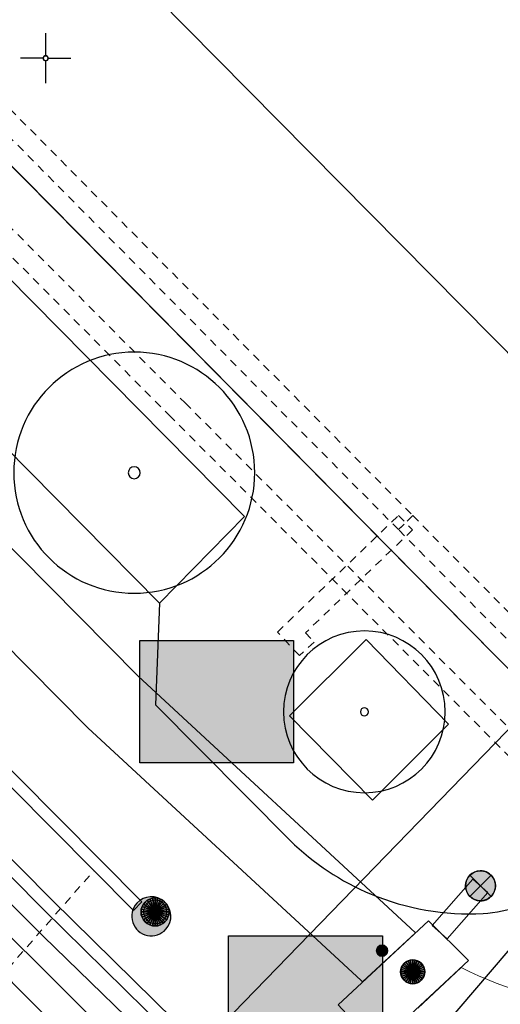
# Model space of a CAD drawing. Header units: metres. Extents: x 2695560 to 2696939, y 1260491 to 1262050.
# Tile 439 of 656: x 2695975 to 2695987, y 1261001 to 1261026. Entities that reach past the tile are written whole.
import ezdxf

# ---------------------------------------------------------------- set-up
doc = ezdxf.new("R2010")
doc.units = ezdxf.units.M
doc.linetypes.add('AUSGEZOGEN', pattern=[0])
doc.linetypes.add('VERDECKT2_S2', pattern=[0.36, 0.2, -0.16])
for name, color, linetype in [('XR$1$AV_Koordinatennetzpunkte', 7, 'AUSGEZOGEN'), ('XR$1$AV_Linien (BB)', 7, 'AUSGEZOGEN'), ('XR$1$AW_LK_Schachtdeckel', 24, 'AUSGEZOGEN'), ('XR$1$EW_LK_Bauwerk_FL_Linie_Punkt', 1, 'AUSGEZOGEN'), ('XR$1$EW_LK_Knoten', 1, 'AUSGEZOGEN'), ('XR$1$GR_Baum', 94, 'AUSGEZOGEN'), ('XR$1$Liegenschaftsgrenzen', 7, 'AUSGEZOGEN'), ('XR$1$PFAW', 255, 'AUSGEZOGEN'), ('XR$1$PFEW', 255, 'AUSGEZOGEN'), ('XR$1$RAEW', 8, 'AUSGEZOGEN'), ('XR$1$RP_Abstandslinie', 7, 'AUSGEZOGEN')]:
    doc.layers.add(name, color=color, linetype=linetype)
for name, color, linetype, lineweight in [('XR$2$ABW-Linie-R-ungenau', 4, 'VERDECKT2_S2', 18), ('XR$2$ABW-LinieFlaeche-R-genau', 4, 'AUSGEZOGEN', 18), ('XR$2$ABW-Punkt', 6, 'AUSGEZOGEN', 18), ('XR$2$ELE-Flaeche-oberirdisch', 1, 'AUSGEZOGEN', 18), ('XR$2$ELE-LinieFlaeche-genau', 1, 'AUSGEZOGEN', 18), ('XR$2$ELE-LinieFlaeche-ungenau', 1, 'VERDECKT2_S2', 18), ('XR$2$ELE-Punkt', 1, 'AUSGEZOGEN', 18), ('XR$2$GAS-Linie-genau', 12, 'AUSGEZOGEN', 18), ('XR$2$GAS-LinieFlaeche-genau', 12, 'AUSGEZOGEN', 18), ('XR$2$KOM-Linie-U-genau', 91, 'AUSGEZOGEN', 18), ('XR$2$WAS-Linie-genau', 5, 'AUSGEZOGEN', 18)]:
    doc.layers.add(name, color=color, linetype=linetype, lineweight=lineweight)

# ---------------------------------------------------------------- blocks, each defined once
blk = doc.blocks.new('COMPLEXOBJECT_664')
at = {"layer": 'XR$1$AV_Linien (BB)', "color": 7, "linetype": 'AUSGEZOGEN', "transparency": 33554687}
blk.add_lwpolyline([(5977.849, 11011.384), (5977.742, 11008.84), (5981.112, 11005.45)], dxfattribs=at)
for centre, radius, start, end in [((5985.609, 11010.044), 6.429, 225.609, 247.3258), ((5985.603, 11010.043), 6.426, 247.3751, 272.945), ((5985.322, 11009.662), 6.067, 275.7788, 293.8673)]:
    blk.add_arc(centre, radius, start, end, dxfattribs=at)
blk = doc.blocks.new('COMPLEXOBJECT_677')
at = {"layer": 'XR$1$AV_Linien (BB)', "color": 7, "linetype": 'AUSGEZOGEN', "transparency": 33554687}
blk.add_line((5963.713, 11007.306), (5974.95, 10995.95), dxfattribs=at)
blk.add_arc((5971.993, 10992.557), 4.501, 324.7121, 48.9327, dxfattribs=at)
blk = doc.blocks.new('COMPLEXOBJECT_694')
at = {"layer": 'XR$1$AV_Linien (BB)', "color": 7, "linetype": 'AUSGEZOGEN', "transparency": 33554687}
blk.add_lwpolyline([(5912.247, 11077.728), (5935.776, 11053.992), (5977.849, 11011.384)], dxfattribs=at)
blk = doc.blocks.new('COMPLEXOBJECT_1191')
at = {"layer": 'XR$1$Liegenschaftsgrenzen', "color": 7, "linetype": 'AUSGEZOGEN', "transparency": 33554687}
blk.add_line((5962.71, 11008.32), (5974.95, 10995.95), dxfattribs=at)
blk.add_arc((5971.996, 10992.557), 4.499, 322.9681, 48.9511, dxfattribs=at)
blk = doc.blocks.new('BAV2041')
at = {"color": 7, "transparency": 33554687}
for p, q in [((0, 0.5), (0, 0.05)), ((-0.05, 0), (-0.5, 0)), ((0.05, 0), (0.5, 0)), ((0, -0.05), (0, -0.5))]:
    blk.add_line(p, q, dxfattribs=at)
blk.add_circle((0, 0), 0.05, dxfattribs=at)
for start, end in [(90, 270), (270, 90)]:
    blk.add_arc((0, 0), 0.05, start, end, dxfattribs=at)
blk = doc.blocks.new('WBGR1')
at = {"color": 94, "transparency": 33554687}
for radius, start, end in [(1, 90, 270), (1, 270, 90), (0.05, 90, 270), (0.05, 270, 90)]:
    blk.add_arc((0, 0), radius, start, end, dxfattribs=at)
blk = doc.blocks.new('BAW2085')
at = {"layer": 'XR$1$PFAW', "transparency": 33554687}
h = blk.add_hatch(color=7, dxfattribs=at)
h.paths.add_polyline_path([(0.15, 0.501), (0.099, 0.498), (0.049, 0.491), (0, 0.478), (-0.047, 0.46), (-0.093, 0.438), (-0.136, 0.411), (-0.176, 0.38), (-0.212, 0.345), (-0.245, 0.307), (-0.274, 0.265), (-0.299, 0.221), (-0.319, 0.174), (-0.334, 0.126), (-0.344, 0.076), (-0.349, 0.026), (-0.349, -0.025), (-0.344, -0.075), (-0.334, -0.125), (-0.319, -0.173), (-0.299, -0.219), (-0.274, -0.264), (-0.245, -0.305), (-0.212, -0.344), (-0.176, -0.379), (-0.136, -0.41), (-0.093, -0.436), (-0.047, -0.459), (0, -0.476), (0.049, -0.489), (0.099, -0.497), (0.15, -0.499), (0.201, -0.497), (0.251, -0.489), (0.3, -0.476), (0.347, -0.459), (0.393, -0.436), (0.436, -0.41), (0.476, -0.379), (0.512, -0.344), (0.545, -0.305), (0.574, -0.264), (0.599, -0.219), (0.619, -0.173), (0.634, -0.125), (0.644, -0.075), (0.649, -0.025), (0.649, 0.026), (0.644, 0.076), (0.634, 0.126), (0.619, 0.174), (0.599, 0.221), (0.574, 0.265), (0.545, 0.307), (0.512, 0.345), (0.476, 0.38), (0.436, 0.411), (0.393, 0.438), (0.347, 0.46), (0.3, 0.478), (0.251, 0.491), (0.201, 0.498)])
h.paths.add_polyline_path([(0.03, -0.298), (0, -0.3), (-0.03, -0.298), (-0.06, -0.294), (-0.09, -0.286), (-0.118, -0.276), (-0.146, -0.262), (-0.171, -0.246), (-0.195, -0.228), (-0.217, -0.207), (-0.237, -0.184), (-0.255, -0.159), (-0.269, -0.132), (-0.281, -0.104), (-0.29, -0.075), (-0.297, -0.045), (-0.3, -0.015), (-0.3, 0.015), (-0.297, 0.045), (-0.29, 0.075), (-0.281, 0.104), (-0.269, 0.132), (-0.255, 0.159), (-0.237, 0.184), (-0.217, 0.207), (-0.195, 0.228), (-0.171, 0.246), (-0.146, 0.262), (-0.118, 0.276), (-0.09, 0.286), (-0.06, 0.294), (-0.03, 0.298), (0, 0.3), (0.03, 0.298), (0.06, 0.294), (0.09, 0.286), (0.118, 0.276), (0.146, 0.262), (0.171, 0.246), (0.195, 0.228), (0.217, 0.207), (0.237, 0.184), (0.255, 0.159), (0.269, 0.132), (0.281, 0.104), (0.29, 0.075), (0.297, 0.045), (0.3, 0.015), (0.3, -0.015), (0.297, -0.045), (0.29, -0.075), (0.281, -0.104), (0.269, -0.132), (0.255, -0.159), (0.237, -0.184), (0.217, -0.207), (0.195, -0.228), (0.171, -0.246), (0.146, -0.262), (0.118, -0.276), (0.09, -0.286), (0.06, -0.294)], flags=16)
blk.add_hatch(color=7, dxfattribs=at).paths.add_polyline_path([(0, 0.3), (-0.03, 0.298), (-0.06, 0.294), (-0.09, 0.286), (-0.118, 0.276), (-0.146, 0.262), (-0.171, 0.246), (-0.195, 0.228), (-0.217, 0.207), (-0.237, 0.184), (-0.255, 0.159), (-0.269, 0.132), (-0.281, 0.104), (-0.29, 0.075), (-0.297, 0.045), (-0.3, 0.015), (-0.3, -0.015), (-0.297, -0.045), (-0.29, -0.075), (-0.281, -0.104), (-0.269, -0.132), (-0.255, -0.159), (-0.237, -0.184), (-0.217, -0.207), (-0.195, -0.228), (-0.171, -0.246), (-0.146, -0.262), (-0.118, -0.276), (-0.09, -0.286), (-0.06, -0.294), (-0.03, -0.298), (0, -0.3), (0.03, -0.298), (0.06, -0.294), (0.09, -0.286), (0.118, -0.276), (0.146, -0.262), (0.171, -0.246), (0.195, -0.228), (0.217, -0.207), (0.237, -0.184), (0.255, -0.159), (0.269, -0.132), (0.281, -0.104), (0.29, -0.075), (0.297, -0.045), (0.3, -0.015), (0.3, 0.015), (0.297, 0.045), (0.29, 0.075), (0.281, 0.104), (0.269, 0.132), (0.255, 0.159), (0.237, 0.184), (0.217, 0.207), (0.195, 0.228), (0.171, 0.246), (0.146, 0.262), (0.118, 0.276), (0.09, 0.286), (0.06, 0.294), (0.03, 0.298)])
at = {"transparency": 33554687}
for centre, radius, start, end in [((0.15, 0.001), 0.5, 90, 270), ((0, 0), 0.3, 90, 270), ((0, 0), 0.3, 270, 90), ((0.15, 0.001), 0.5, 270, 90)]:
    blk.add_arc(centre, radius, start, end, dxfattribs=at)
blk = doc.blocks.new('BEW15')
at = {"layer": 'XR$1$PFEW', "transparency": 33554687}
h = blk.add_hatch(color=7, dxfattribs=at)
h.paths.add_polyline_path([(-0.5, 0), (-0.497, -0.05), (-0.489, -0.1), (-0.477, -0.15), (-0.459, -0.197), (-0.437, -0.242), (-0.41, -0.285), (-0.379, -0.326), (-0.344, -0.362), (-0.306, -0.395), (-0.264, -0.424), (-0.22, -0.449), (-0.173, -0.469), (-0.125, -0.484), (-0.075, -0.494), (-0.025, -0.499), (0.026, -0.499), (0.076, -0.494), (0.126, -0.484), (0.174, -0.469), (0.22, -0.449), (0.265, -0.424), (0.306, -0.395), (0.345, -0.362), (0.38, -0.326), (0.411, -0.285), (0.437, -0.242), (0.46, -0.197), (0.477, -0.15), (0.49, -0.1), (0.498, -0.05), (0.5, 0), (0.498, 0.051), (0.49, 0.101), (0.477, 0.15), (0.46, 0.197), (0.437, 0.243), (0.411, 0.286), (0.38, 0.326), (0.345, 0.363), (0.306, 0.396), (0.265, 0.424), (0.22, 0.449), (0.174, 0.469), (0.126, 0.484), (0.076, 0.494), (0.026, 0.5), (-0.025, 0.5), (-0.075, 0.494), (-0.125, 0.484), (-0.173, 0.469), (-0.22, 0.449), (-0.264, 0.424), (-0.306, 0.396), (-0.344, 0.363), (-0.379, 0.326), (-0.41, 0.286), (-0.437, 0.243), (-0.459, 0.197), (-0.477, 0.15), (-0.489, 0.101), (-0.497, 0.051)])
h.paths.add_polyline_path([(0.01, 0.001), (0.01, 0), (0.01, -0.001), (0.01, -0.002), (0.01, -0.003), (0.009, -0.004), (0.009, -0.005), (0.009, -0.006), (0.008, -0.006), (0.007, -0.007), (0.006, -0.008), (0.006, -0.008), (0.005, -0.009), (0.004, -0.009), (0.003, -0.01), (0.002, -0.01), (0.001, -0.01), (0, -0.01), (-0.001, -0.01), (-0.002, -0.01), (-0.003, -0.009), (-0.004, -0.009), (-0.005, -0.008), (-0.006, -0.008), (-0.007, -0.007), (-0.007, -0.006), (-0.008, -0.006), (-0.008, -0.005), (-0.009, -0.004), (-0.009, -0.003), (-0.009, -0.002), (-0.01, -0.001), (-0.01, 0), (-0.01, 0.001), (-0.009, 0.002), (-0.009, 0.003), (-0.009, 0.004), (-0.008, 0.005), (-0.008, 0.006), (-0.007, 0.007), (-0.007, 0.007), (-0.006, 0.008), (-0.005, 0.009), (-0.004, 0.009), (-0.003, 0.01), (-0.002, 0.01), (-0.001, 0.01), (0, 0.01), (0.001, 0.01), (0.002, 0.01), (0.003, 0.01), (0.004, 0.01), (0.005, 0.009), (0.006, 0.009), (0.006, 0.008), (0.007, 0.007), (0.008, 0.007), (0.009, 0.006), (0.009, 0.005), (0.009, 0.004), (0.01, 0.003), (0.01, 0.002)], flags=16)
at = {"color": 1, "transparency": 33554687}
for start, end in [(0, 180), (180, 0)]:
    blk.add_arc((0, 0), 0.5, start, end, dxfattribs=at)
at = {"layer": 'XR$1$PFEW', "transparency": 33554687}
blk.add_circle((0, 0), 0.5, dxfattribs=at)
blk = doc.blocks.new('BEWLP2549_S')
at = {"layer": 'XR$1$PFEW', "transparency": 33554687}
blk.add_hatch(color=7, dxfattribs=at).paths.add_polyline_path([(0.5, 0), (0.49, 0.101), (0.459, 0.197), (0.41, 0.286), (0.344, 0.362), (0.264, 0.424), (0.174, 0.469), (0.076, 0.494), (-0.025, 0.499), (-0.125, 0.484), (-0.22, 0.449), (-0.306, 0.395), (-0.379, 0.326), (-0.437, 0.243), (-0.477, 0.15), (-0.497, 0.051), (-0.497, -0.051), (-0.477, -0.15), (-0.437, -0.243), (-0.379, -0.326), (-0.306, -0.395), (-0.22, -0.449), (-0.125, -0.484), (-0.025, -0.499), (0.076, -0.494), (0.174, -0.469), (0.264, -0.424), (0.344, -0.362), (0.41, -0.286), (0.459, -0.197), (0.49, -0.101)])
at = {"color": 1, "transparency": 33554687}
for p, q in [((0.354, -0.354), (-0.354, 0.354)), ((-0.354, -0.354), (0.354, 0.354))]:
    blk.add_line(p, q, dxfattribs=at)
for start, end in [(91.3809, 268.6191), (268.6191, 91.3809)]:
    blk.add_arc((0, 0), 0.5, start, end, dxfattribs=at)
at = {"layer": 'XR$1$PFEW', "transparency": 33554687}
blk.add_circle((0, 0), 0.5, dxfattribs=at)
blk = doc.blocks.new('BEW957')
at = {"layer": 'XR$1$RAEW', "transparency": 33554687}
blk.add_hatch(color=1, dxfattribs=at).paths.add_polyline_path([(-0.5, 0), (-0.497, -0.051), (-0.49, -0.101), (-0.477, -0.15), (-0.459, -0.197), (-0.437, -0.243), (-0.41, -0.286), (-0.379, -0.326), (-0.344, -0.362), (-0.306, -0.395), (-0.264, -0.424), (-0.22, -0.449), (-0.174, -0.469), (-0.125, -0.484), (-0.076, -0.494), (-0.025, -0.499), (0.025, -0.499), (0.076, -0.494), (0.125, -0.484), (0.174, -0.469), (0.22, -0.449), (0.264, -0.424), (0.306, -0.395), (0.344, -0.362), (0.379, -0.326), (0.41, -0.286), (0.437, -0.243), (0.459, -0.197), (0.477, -0.15), (0.49, -0.101), (0.497, -0.051), (0.5, 0), (0.497, 0.051), (0.49, 0.101), (0.477, 0.15), (0.459, 0.197), (0.437, 0.243), (0.41, 0.286), (0.379, 0.326), (0.344, 0.362), (0.306, 0.395), (0.264, 0.424), (0.22, 0.449), (0.174, 0.469), (0.125, 0.484), (0.076, 0.494), (0.025, 0.499), (-0.025, 0.499), (-0.076, 0.494), (-0.125, 0.484), (-0.174, 0.469), (-0.22, 0.449), (-0.264, 0.424), (-0.306, 0.395), (-0.344, 0.362), (-0.379, 0.326), (-0.41, 0.286), (-0.437, 0.243), (-0.459, 0.197), (-0.477, 0.15), (-0.49, 0.101), (-0.497, 0.051)])
at = {"color": 1, "transparency": 33554687}
for start, end in [(90, 180), (180, 270), (0, 90), (270, 0)]:
    blk.add_arc((0, 0), 0.5, start, end, dxfattribs=at)
at = {"layer": 'XR$1$RAEW', "color": 1, "transparency": 33554687}
blk.add_circle((0, 0), 0.5, dxfattribs=at)
blk = doc.blocks.new('ELE-SCHACHT_RUND')
at = {"layer": 'XR$2$ELE-Punkt', "linetype": 'AUSGEZOGEN', "lineweight": 25, "transparency": 33554687}
for points in [[(-167, 249, 2500), (0, 0, 2500), (-212, 212, 2500)], [(-167, 249), (0, 0), (-212, 212)], [(-167, 249, 2500), (-167, 249), (-212, 212), (-212, 212, 2500)], [(-115, 277, 2500), (0, 0, 2500), (-167, 249, 2500)], [(-115, 277), (0, 0), (-167, 249)], [(-115, 277, 2500), (-115, 277), (-167, 249), (-167, 249, 2500)], [(-59, 294, 2500), (0, 0, 2500), (-115, 277, 2500)], [(-59, 294), (0, 0), (-115, 277)], [(-59, 294, 2500), (-59, 294), (-115, 277), (-115, 277, 2500)], [(0, 300, 2500), (0, 0, 2500), (-59, 294, 2500)], [(0, 300), (0, 0), (-59, 294)], [(0, 300, 2500), (0, 300), (-59, 294), (-59, 294, 2500)], [(59, 294, 2500), (0, 0, 2500), (0, 300, 2500)], [(59, 294), (0, 0), (0, 300)], [(59, 294, 2500), (59, 294), (0, 300), (0, 300, 2500)], [(115, 277, 2500), (0, 0, 2500), (59, 294, 2500)], [(115, 277), (0, 0), (59, 294)], [(167, 249, 2500), (0, 0, 2500), (115, 277, 2500)], [(167, 249), (0, 0), (115, 277)], [(212, 212, 2500), (0, 0, 2500), (167, 249, 2500)], [(212, 212), (0, 0), (167, 249)], [(115, 277, 2500), (115, 277), (59, 294), (59, 294, 2500)], [(167, 249, 2500), (167, 249), (115, 277), (115, 277, 2500)], [(212, 212, 2500), (212, 212), (167, 249), (167, 249, 2500)], [(-294, 59, 2500), (0, 0, 2500), (-300, 0, 2500)], [(-294, 59), (0, 0), (-300, 0)], [(-294, 59, 2500), (-294, 59), (-300, 0), (-300, 0, 2500)], [(-300, 0, 2500), (0, 0, 2500), (-294, -59, 2500)], [(-300, 0), (0, 0), (-294, -59)], [(-277, 115, 2500), (0, 0, 2500), (-294, 59, 2500)], [(-277, 115), (0, 0), (-294, 59)], [(-277, 115, 2500), (-277, 115), (-294, 59), (-294, 59, 2500)], [(-294, -59, 2500), (0, 0, 2500), (-277, -115, 2500)], [(-294, -59), (0, 0), (-277, -115)], [(-249, 167, 2500), (0, 0, 2500), (-277, 115, 2500)], [(-249, 167), (0, 0), (-277, 115)], [(-249, 167, 2500), (-249, 167), (-277, 115), (-277, 115, 2500)], [(-277, -115, 2500), (0, 0, 2500), (-249, -167, 2500)], [(-277, -115), (0, 0), (-249, -167)], [(-212, 212, 2500), (0, 0, 2500), (-249, 167, 2500)], [(-212, 212), (0, 0), (-249, 167)], [(-212, 212, 2500), (-212, 212), (-249, 167), (-249, 167, 2500)], [(-249, -167, 2500), (0, 0, 2500), (-212, -212, 2500)], [(-249, -167), (0, 0), (-212, -212)], [(-212, -212, 2500), (0, 0, 2500), (-167, -249, 2500)], [(-212, -212), (0, 0), (-167, -249)], [(-167, -249, 2500), (0, 0, 2500), (-115, -277, 2500)], [(-167, -249), (0, 0), (-115, -277)], [(-115, -277, 2500), (0, 0, 2500), (-59, -294, 2500)], [(-115, -277), (0, 0), (-59, -294)], [(-59, -294, 2500), (0, 0, 2500), (0, -300, 2500)], [(-59, -294), (0, 0), (0, -300)], [(249, 167, 2500), (0, 0, 2500), (212, 212, 2500)], [(249, 167), (0, 0), (212, 212)], [(277, 115, 2500), (0, 0, 2500), (249, 167, 2500)], [(277, 115), (0, 0), (249, 167)], [(294, 59, 2500), (0, 0, 2500), (277, 115, 2500)], [(294, 59), (0, 0), (277, 115)], [(300, 0, 2500), (0, 0, 2500), (294, 59, 2500)], [(300, 0), (0, 0), (294, 59)], [(0, -300, 2500), (0, 0, 2500), (59, -294, 2500)], [(59, -294, 2500), (0, 0, 2500), (115, -277, 2500)], [(115, -277, 2500), (0, 0, 2500), (167, -249, 2500)], [(167, -249, 2500), (0, 0, 2500), (212, -212, 2500)], [(212, -212, 2500), (0, 0, 2500), (249, -167, 2500)], [(249, -167, 2500), (0, 0, 2500), (277, -115, 2500)], [(277, -115, 2500), (0, 0, 2500), (294, -59, 2500)], [(294, -59, 2500), (0, 0, 2500), (300, 0, 2500)], [(0, -300), (0, 0), (59, -294)], [(59, -294), (0, 0), (115, -277)], [(115, -277), (0, 0), (167, -249)], [(167, -249), (0, 0), (212, -212)], [(212, -212), (0, 0), (249, -167)], [(249, -167), (0, 0), (277, -115)], [(277, -115), (0, 0), (294, -59)], [(294, -59), (0, 0), (300, 0)], [(249, 167, 2500), (249, 167), (212, 212), (212, 212, 2500)], [(277, 115, 2500), (277, 115), (249, 167), (249, 167, 2500)], [(294, 59, 2500), (294, 59), (277, 115), (277, 115, 2500)], [(300, 0, 2500), (300, 0), (294, 59), (294, 59, 2500)], [(-300, 0, 2500), (-300, 0), (-294, -59), (-294, -59, 2500)], [(-294, -59, 2500), (-294, -59), (-277, -115), (-277, -115, 2500)], [(-277, -115, 2500), (-277, -115), (-249, -167), (-249, -167, 2500)], [(-249, -167, 2500), (-249, -167), (-212, -212), (-212, -212, 2500)], [(-212, -212, 2500), (-212, -212), (-167, -249), (-167, -249, 2500)], [(167, -249, 2500), (167, -249), (212, -212), (212, -212, 2500)], [(212, -212, 2500), (212, -212), (249, -167), (249, -167, 2500)], [(249, -167, 2500), (249, -167), (277, -115), (277, -115, 2500)], [(277, -115, 2500), (277, -115), (294, -59), (294, -59, 2500)], [(294, -59, 2500), (294, -59), (300, 0), (300, 0, 2500)], [(-167, -249, 2500), (-167, -249), (-115, -277), (-115, -277, 2500)], [(-115, -277, 2500), (-115, -277), (-59, -294), (-59, -294, 2500)], [(-59, -294, 2500), (-59, -294), (0, -300), (0, -300, 2500)], [(0, -300, 2500), (0, -300), (59, -294), (59, -294, 2500)], [(59, -294, 2500), (59, -294), (115, -277), (115, -277, 2500)], [(115, -277, 2500), (115, -277), (167, -249), (167, -249, 2500)]]:
    blk.add_3dface(points, dxfattribs=at)
blk = doc.blocks.new('ABW-KONTROLLSCHACHT')
at = {"layer": 'XR$2$ABW-Punkt', "linetype": 'AUSGEZOGEN', "lineweight": 25, "transparency": 33554687}
for points in [[(-247, 247, 2500), (0, 0, 2500), (-291, 194, 2500)], [(-247, 247), (0, 0), (-291, 194)], [(-247, 247, 2500), (-247, 247), (-291, 194), (-291, 194, 2500)], [(-194, 291, 2500), (0, 0, 2500), (-247, 247, 2500)], [(-194, 291), (0, 0), (-247, 247)], [(-194, 291, 2500), (-194, 291), (-247, 247), (-247, 247, 2500)], [(-134, 323, 2500), (0, 0, 2500), (-194, 291, 2500)], [(-134, 323), (0, 0), (-194, 291)], [(-134, 323, 2500), (-134, 323), (-194, 291), (-194, 291, 2500)], [(-68, 343, 2500), (0, 0, 2500), (-134, 323, 2500)], [(-68, 343), (0, 0), (-134, 323)], [(-68, 343, 2500), (-68, 343), (-134, 323), (-134, 323, 2500)], [(0, 350, 2500), (0, 0, 2500), (-68, 343, 2500)], [(0, 350), (0, 0), (-68, 343)], [(0, 350, 2500), (0, 350), (-68, 343), (-68, 343, 2500)], [(68, 343, 2500), (0, 0, 2500), (0, 350, 2500)], [(68, 343), (0, 0), (0, 350)], [(68, 343, 2500), (68, 343), (0, 350), (0, 350, 2500)], [(134, 323, 2500), (0, 0, 2500), (68, 343, 2500)], [(134, 323), (0, 0), (68, 343)], [(194, 291, 2500), (0, 0, 2500), (134, 323, 2500)], [(194, 291), (0, 0), (134, 323)], [(247, 247, 2500), (0, 0, 2500), (194, 291, 2500)], [(247, 247), (0, 0), (194, 291)], [(291, 194, 2500), (0, 0, 2500), (247, 247, 2500)], [(291, 194), (0, 0), (247, 247)], [(134, 323, 2500), (134, 323), (68, 343), (68, 343, 2500)], [(194, 291, 2500), (194, 291), (134, 323), (134, 323, 2500)], [(247, 247, 2500), (247, 247), (194, 291), (194, 291, 2500)], [(291, 194, 2500), (291, 194), (247, 247), (247, 247, 2500)], [(-343, 68, 2500), (0, 0, 2500), (-350, 0, 2500)], [(-343, 68), (0, 0), (-350, 0)], [(-343, 68, 2500), (-343, 68), (-350, 0), (-350, 0, 2500)], [(-350, 0, 2500), (0, 0, 2500), (-343, -68, 2500)], [(-350, 0), (0, 0), (-343, -68)], [(-323, 134, 2500), (0, 0, 2500), (-343, 68, 2500)], [(-323, 134), (0, 0), (-343, 68)], [(-323, 134, 2500), (-323, 134), (-343, 68), (-343, 68, 2500)], [(-343, -68, 2500), (0, 0, 2500), (-323, -134, 2500)], [(-343, -68), (0, 0), (-323, -134)], [(-291, 194, 2500), (0, 0, 2500), (-323, 134, 2500)], [(-291, 194), (0, 0), (-323, 134)], [(-291, 194, 2500), (-291, 194), (-323, 134), (-323, 134, 2500)], [(-323, -134, 2500), (0, 0, 2500), (-291, -194, 2500)], [(-323, -134), (0, 0), (-291, -194)], [(-291, -194, 2500), (0, 0, 2500), (-247, -247, 2500)], [(-291, -194), (0, 0), (-247, -247)], [(-247, -247, 2500), (0, 0, 2500), (-194, -291, 2500)], [(-247, -247), (0, 0), (-194, -291)], [(-194, -291, 2500), (0, 0, 2500), (-134, -323, 2500)], [(-194, -291), (0, 0), (-134, -323)], [(-134, -323, 2500), (0, 0, 2500), (-68, -343, 2500)], [(-134, -323), (0, 0), (-68, -343)], [(-68, -343, 2500), (0, 0, 2500), (0, -350, 2500)], [(-68, -343), (0, 0), (0, -350)], [(323, 134, 2500), (0, 0, 2500), (291, 194, 2500)], [(323, 134), (0, 0), (291, 194)], [(343, 68, 2500), (0, 0, 2500), (323, 134, 2500)], [(343, 68), (0, 0), (323, 134)], [(350, 0, 2500), (0, 0, 2500), (343, 68, 2500)], [(350, 0), (0, 0), (343, 68)], [(0, -350, 2500), (0, 0, 2500), (68, -343, 2500)], [(68, -343, 2500), (0, 0, 2500), (134, -323, 2500)], [(134, -323, 2500), (0, 0, 2500), (194, -291, 2500)], [(194, -291, 2500), (0, 0, 2500), (247, -247, 2500)], [(247, -247, 2500), (0, 0, 2500), (291, -194, 2500)], [(291, -194, 2500), (0, 0, 2500), (323, -134, 2500)], [(323, -134, 2500), (0, 0, 2500), (343, -68, 2500)], [(343, -68, 2500), (0, 0, 2500), (350, 0, 2500)], [(0, -350), (0, 0), (68, -343)], [(68, -343), (0, 0), (134, -323)], [(134, -323), (0, 0), (194, -291)], [(194, -291), (0, 0), (247, -247)], [(247, -247), (0, 0), (291, -194)], [(291, -194), (0, 0), (323, -134)], [(323, -134), (0, 0), (343, -68)], [(343, -68), (0, 0), (350, 0)], [(323, 134, 2500), (323, 134), (291, 194), (291, 194, 2500)], [(343, 68, 2500), (343, 68), (323, 134), (323, 134, 2500)], [(350, 0, 2500), (350, 0), (343, 68), (343, 68, 2500)], [(-350, 0, 2500), (-350, 0), (-343, -68), (-343, -68, 2500)], [(-343, -68, 2500), (-343, -68), (-323, -134), (-323, -134, 2500)], [(-323, -134, 2500), (-323, -134), (-291, -194), (-291, -194, 2500)], [(-291, -194, 2500), (-291, -194), (-247, -247), (-247, -247, 2500)], [(247, -247, 2500), (247, -247), (291, -194), (291, -194, 2500)], [(291, -194, 2500), (291, -194), (323, -134), (323, -134, 2500)], [(323, -134, 2500), (323, -134), (343, -68), (343, -68, 2500)], [(343, -68, 2500), (343, -68), (350, 0), (350, 0, 2500)], [(-247, -247, 2500), (-247, -247), (-194, -291), (-194, -291, 2500)], [(-194, -291, 2500), (-194, -291), (-134, -323), (-134, -323, 2500)], [(-134, -323, 2500), (-134, -323), (-68, -343), (-68, -343, 2500)], [(-68, -343, 2500), (-68, -343), (0, -350), (0, -350, 2500)], [(0, -350, 2500), (0, -350), (68, -343), (68, -343, 2500)], [(68, -343, 2500), (68, -343), (134, -323), (134, -323, 2500)], [(134, -323, 2500), (134, -323), (194, -291), (194, -291, 2500)], [(194, -291, 2500), (194, -291), (247, -247), (247, -247, 2500)]]:
    blk.add_3dface(points, dxfattribs=at)
blk = doc.blocks.new('ABW-DECKEL')
at = {"layer": 'XR$2$ABW-Punkt', "linetype": 'AUSGEZOGEN', "lineweight": 25, "transparency": 33554687}
for points in [[(-247, 247, 2500), (0, 0, 2500), (-291, 194, 2500)], [(-247, 247), (0, 0), (-291, 194)], [(-247, 247, 2500), (-247, 247), (-291, 194), (-291, 194, 2500)], [(-194, 291, 2500), (0, 0, 2500), (-247, 247, 2500)], [(-194, 291), (0, 0), (-247, 247)], [(-194, 291, 2500), (-194, 291), (-247, 247), (-247, 247, 2500)], [(-134, 323, 2500), (0, 0, 2500), (-194, 291, 2500)], [(-134, 323), (0, 0), (-194, 291)], [(-134, 323, 2500), (-134, 323), (-194, 291), (-194, 291, 2500)], [(-68, 343, 2500), (0, 0, 2500), (-134, 323, 2500)], [(-68, 343), (0, 0), (-134, 323)], [(-68, 343, 2500), (-68, 343), (-134, 323), (-134, 323, 2500)], [(0, 350, 2500), (0, 0, 2500), (-68, 343, 2500)], [(0, 350), (0, 0), (-68, 343)], [(0, 350, 2500), (0, 350), (-68, 343), (-68, 343, 2500)], [(68, 343, 2500), (0, 0, 2500), (0, 350, 2500)], [(68, 343), (0, 0), (0, 350)], [(68, 343, 2500), (68, 343), (0, 350), (0, 350, 2500)], [(134, 323, 2500), (0, 0, 2500), (68, 343, 2500)], [(134, 323), (0, 0), (68, 343)], [(194, 291, 2500), (0, 0, 2500), (134, 323, 2500)], [(194, 291), (0, 0), (134, 323)], [(247, 247, 2500), (0, 0, 2500), (194, 291, 2500)], [(247, 247), (0, 0), (194, 291)], [(291, 194, 2500), (0, 0, 2500), (247, 247, 2500)], [(291, 194), (0, 0), (247, 247)], [(134, 323, 2500), (134, 323), (68, 343), (68, 343, 2500)], [(194, 291, 2500), (194, 291), (134, 323), (134, 323, 2500)], [(247, 247, 2500), (247, 247), (194, 291), (194, 291, 2500)], [(291, 194, 2500), (291, 194), (247, 247), (247, 247, 2500)], [(-343, 68, 2500), (0, 0, 2500), (-350, 0, 2500)], [(-343, 68), (0, 0), (-350, 0)], [(-343, 68, 2500), (-343, 68), (-350, 0), (-350, 0, 2500)], [(-350, 0, 2500), (0, 0, 2500), (-343, -68, 2500)], [(-350, 0), (0, 0), (-343, -68)], [(-323, 134, 2500), (0, 0, 2500), (-343, 68, 2500)], [(-323, 134), (0, 0), (-343, 68)], [(-323, 134, 2500), (-323, 134), (-343, 68), (-343, 68, 2500)], [(-343, -68, 2500), (0, 0, 2500), (-323, -134, 2500)], [(-343, -68), (0, 0), (-323, -134)], [(-291, 194, 2500), (0, 0, 2500), (-323, 134, 2500)], [(-291, 194), (0, 0), (-323, 134)], [(-291, 194, 2500), (-291, 194), (-323, 134), (-323, 134, 2500)], [(-323, -134, 2500), (0, 0, 2500), (-291, -194, 2500)], [(-323, -134), (0, 0), (-291, -194)], [(-291, -194, 2500), (0, 0, 2500), (-247, -247, 2500)], [(-291, -194), (0, 0), (-247, -247)], [(-247, -247, 2500), (0, 0, 2500), (-194, -291, 2500)], [(-247, -247), (0, 0), (-194, -291)], [(-194, -291, 2500), (0, 0, 2500), (-134, -323, 2500)], [(-194, -291), (0, 0), (-134, -323)], [(-134, -323, 2500), (0, 0, 2500), (-68, -343, 2500)], [(-134, -323), (0, 0), (-68, -343)], [(-68, -343, 2500), (0, 0, 2500), (0, -350, 2500)], [(-68, -343), (0, 0), (0, -350)], [(323, 134, 2500), (0, 0, 2500), (291, 194, 2500)], [(323, 134), (0, 0), (291, 194)], [(343, 68, 2500), (0, 0, 2500), (323, 134, 2500)], [(343, 68), (0, 0), (323, 134)], [(350, 0, 2500), (0, 0, 2500), (343, 68, 2500)], [(350, 0), (0, 0), (343, 68)], [(0, -350, 2500), (0, 0, 2500), (68, -343, 2500)], [(68, -343, 2500), (0, 0, 2500), (134, -323, 2500)], [(134, -323, 2500), (0, 0, 2500), (194, -291, 2500)], [(194, -291, 2500), (0, 0, 2500), (247, -247, 2500)], [(247, -247, 2500), (0, 0, 2500), (291, -194, 2500)], [(291, -194, 2500), (0, 0, 2500), (323, -134, 2500)], [(323, -134, 2500), (0, 0, 2500), (343, -68, 2500)], [(343, -68, 2500), (0, 0, 2500), (350, 0, 2500)], [(0, -350), (0, 0), (68, -343)], [(68, -343), (0, 0), (134, -323)], [(134, -323), (0, 0), (194, -291)], [(194, -291), (0, 0), (247, -247)], [(247, -247), (0, 0), (291, -194)], [(291, -194), (0, 0), (323, -134)], [(323, -134), (0, 0), (343, -68)], [(343, -68), (0, 0), (350, 0)], [(323, 134, 2500), (323, 134), (291, 194), (291, 194, 2500)], [(343, 68, 2500), (343, 68), (323, 134), (323, 134, 2500)], [(350, 0, 2500), (350, 0), (343, 68), (343, 68, 2500)], [(-350, 0, 2500), (-350, 0), (-343, -68), (-343, -68, 2500)], [(-343, -68, 2500), (-343, -68), (-323, -134), (-323, -134, 2500)], [(-323, -134, 2500), (-323, -134), (-291, -194), (-291, -194, 2500)], [(-291, -194, 2500), (-291, -194), (-247, -247), (-247, -247, 2500)], [(247, -247, 2500), (247, -247), (291, -194), (291, -194, 2500)], [(291, -194, 2500), (291, -194), (323, -134), (323, -134, 2500)], [(323, -134, 2500), (323, -134), (343, -68), (343, -68, 2500)], [(343, -68, 2500), (343, -68), (350, 0), (350, 0, 2500)], [(-247, -247, 2500), (-247, -247), (-194, -291), (-194, -291, 2500)], [(-194, -291, 2500), (-194, -291), (-134, -323), (-134, -323, 2500)], [(-134, -323, 2500), (-134, -323), (-68, -343), (-68, -343, 2500)], [(-68, -343, 2500), (-68, -343), (0, -350), (0, -350, 2500)], [(0, -350, 2500), (0, -350), (68, -343), (68, -343, 2500)], [(68, -343, 2500), (68, -343), (134, -323), (134, -323, 2500)], [(134, -323, 2500), (134, -323), (194, -291), (194, -291, 2500)], [(194, -291, 2500), (194, -291), (247, -247), (247, -247, 2500)]]:
    blk.add_3dface(points, dxfattribs=at)

msp = doc.modelspace()

# ---------------------------------------------------------------- hatches: boundary and pattern name
at = {"transparency": 33554687}
for points in [[(2695978.32, 1261010.256), (2695978.32, 1261007.201), (2695982.167, 1261007.201), (2695982.167, 1261010.256)], [(2695980.536, 1261002.878), (2695980.536, 1260998.976), (2695984.391, 1260998.976), (2695984.391, 1261002.878)]]:
    msp.add_hatch(color=7, dxfattribs=at).paths.add_polyline_path(points)

# ---------------------------------------------------------------- linework, layer by layer
at = {"color": 24, "lineweight": -3, "transparency": 33554687}
for points in [[(2695978.32, 1261010.256), (2695982.167, 1261010.256), (2695982.167, 1261007.201), (2695978.32, 1261007.201), (2695978.32, 1261010.256)], [(2695980.536, 1261002.878), (2695984.391, 1261002.878), (2695984.391, 1260998.976), (2695980.536, 1260998.976), (2695980.536, 1261002.878)]]:
    msp.add_lwpolyline(points, close=True, dxfattribs=at)
at = {"layer": 'XR$1$AV_Linien (BB)', "color": 7, "linetype": 'AUSGEZOGEN', "transparency": 33554687}
for p, q in [((2695940.78, 1261056.86), (2695989.07, 1261007.99)), ((2695984.14, 1261006.271), (2695982.067, 1261008.378))]:
    msp.add_line(p, q, dxfattribs=at)
for points in [[(2695978.819, 1261011.194), (2695980.942, 1261013.361), (2695938.651, 1261056.172), (2695911.025, 1261084.081), (2695909.382, 1261082.583)], [(2695982.067, 1261008.378), (2695983.976, 1261010.286), (2695986.038, 1261008.168), (2695984.14, 1261006.271)]]:
    msp.add_lwpolyline(points, dxfattribs=at)
at = {"layer": 'XR$1$Liegenschaftsgrenzen', "color": 7, "linetype": 'AUSGEZOGEN', "transparency": 33554687}
msp.add_line((2695989.07, 1261007.99), (2695940.78, 1261056.86), dxfattribs=at)
msp.add_lwpolyline([(2695976.557, 1260989.658), (2695990.76, 1261006.28), (2695989.07, 1261007.99)], dxfattribs=at)
at = {"layer": 'XR$1$RP_Abstandslinie', "color": 7, "linetype": 'AUSGEZOGEN', "transparency": 33554687}
msp.add_line((2695990.63, 1261014.306), (2695870.553, 1261135.741), dxfattribs=at)
at = {"layer": 'XR$2$ABW-Linie-R-ungenau', "linetype": 'VERDECKT2_S2', "transparency": 33554687}
msp.add_line((2695974.08, 1261000.984), (2695977.178, 1261004.508), dxfattribs=at)
at = {"layer": 'XR$2$ABW-LinieFlaeche-R-genau', "linetype": 'AUSGEZOGEN', "transparency": 33554687}
msp.add_lwpolyline([(2695978.165, 1261003.513), (2695923.466, 1261058.653), (2695923.678, 1261058.865), (2695978.377, 1261003.725), (2695978.165, 1261003.513)], close=True, dxfattribs=at)
at = {"layer": 'XR$2$ELE-Flaeche-oberirdisch', "transparency": 33554687}
for points in [[(2695943.322, 1261042.22), (2695959.069, 1261026.236), (2695962.166, 1261023.093), (2695966.785, 1261018.426), (2695977.026, 1261008.077), (2695983.852, 1261001.764), (2695983.89, 1261001.728), (2695985.214, 1261002.955), (2695985.214, 1261002.955), (2695985.09, 1261003.07), (2695978.278, 1261009.371), (2695967.943, 1261019.814), (2695963.446, 1261024.357), (2695960.389, 1261027.46), (2695944.6, 1261043.488)], [(2695990.045, 1261001.166), (2695989.805, 1261001.172), (2695989.566, 1261001.185), (2695989.327, 1261001.204), (2695989.089, 1261001.231), (2695988.851, 1261001.265), (2695988.615, 1261001.306), (2695988.38, 1261001.354), (2695988.147, 1261001.409), (2695987.915, 1261001.471), (2695987.685, 1261001.539), (2695987.458, 1261001.615), (2695987.232, 1261001.697), (2695987.009, 1261001.785), (2695986.789, 1261001.88), (2695986.572, 1261001.982), (2695986.358, 1261002.09), (2695985.268, 1261001.072)]]:
    msp.add_lwpolyline(points, dxfattribs=at)
msp.add_lwpolyline([(2695983.276, 1261001.158), (2695984.236, 1261000.122), (2695986.541, 1261002.259), (2695985.534, 1261003.252), (2695983.276, 1261001.158)], close=True, dxfattribs=at)
at = {"layer": 'XR$2$ELE-LinieFlaeche-genau', "linetype": 'AUSGEZOGEN', "transparency": 33554687}
msp.add_lwpolyline([(2695985.629, 1261003.138), (2695986.645, 1261004.294), (2695987.021, 1261003.964), (2695986.005, 1261002.808), (2695985.629, 1261003.138)], close=True, dxfattribs=at)
at = {"layer": 'XR$2$ELE-LinieFlaeche-ungenau', "linetype": 'VERDECKT2_S2', "transparency": 33554687}
for points in [[(2695984.787, 1261013.03), (2695965.606, 1261032.393), (2695965.962, 1261032.745), (2695985.143, 1261013.382), (2695984.787, 1261013.03)], [(2695988.363, 1261001.75), (2695988.277, 1261001.837), (2695988.197, 1261001.961), (2695988.144, 1261002.098), (2695988.12, 1261002.238), (2695988.087, 1261006.824), (2695979.101, 1261015.845), (2695970.857, 1261024.136), (2695971.211, 1261024.488), (2695979.455, 1261016.197), (2695988.585, 1261007.032), (2695988.62, 1261002.282), (2695988.628, 1261002.232), (2695988.645, 1261002.189), (2695988.669, 1261002.151), (2695988.719, 1261002.1), (2695988.363, 1261001.75)], [(2695982.312, 1261009.881), (2695981.761, 1261010.472), (2695984.792, 1261013.386), (2695985.138, 1261013.026), (2695982.463, 1261010.452), (2695982.678, 1261010.221), (2695982.312, 1261009.881)], [(2695989.504, 1261008.272), (2695984.787, 1261013.03), (2695985.143, 1261013.382), (2695989.86, 1261008.624), (2695989.504, 1261008.272)]]:
    msp.add_lwpolyline(points, close=True, dxfattribs=at)
at = {"layer": 'XR$2$GAS-Linie-genau', "linetype": 'AUSGEZOGEN', "transparency": 33554687}
msp.add_lwpolyline([(2695966.505, 1261012.273), (2695975.908, 1261002.869), (2695979.164, 1260999.702), (2695982.731, 1260996.408), (2695983.776, 1260995.483)], dxfattribs=at)
at = {"layer": 'XR$2$GAS-LinieFlaeche-genau', "linetype": 'AUSGEZOGEN', "transparency": 33554687}
msp.add_lwpolyline([(2695863.004, 1261118.343), (2695913.515, 1261067.02), (2695976.142, 1261003.761), (2695979.686, 1261000.269), (2695986.739, 1260993.979), (2695992.085, 1260989.452), (2695991.881, 1260989.212), (2695986.533, 1260993.741), (2695979.47, 1261000.039), (2695975.92, 1261003.539), (2695913.291, 1261066.798), (2695862.78, 1261118.123), (2695863.004, 1261118.343)], close=True, dxfattribs=at)
at = {"layer": 'XR$2$KOM-Linie-U-genau', "linetype": 'AUSGEZOGEN', "transparency": 33554687}
for points in [[(2695950.333, 1261026.721), (2695951.215, 1261025.865), (2695981.427, 1260995.361), (2695985.493, 1260990.519)], [(2695988.674, 1261009.155), (2695988.454, 1261008.981), (2695988.295, 1261008.821), (2695978.746, 1260998.984)]]:
    msp.add_lwpolyline(points, dxfattribs=at)
at = {"layer": 'XR$2$WAS-Linie-genau', "linetype": 'AUSGEZOGEN', "transparency": 33554687}
msp.add_lwpolyline([(2695930.779, 1261047.545), (2695945.551, 1261032.659), (2695973.352, 1261004.59), (2695977.573, 1261000.38), (2695981.865, 1260996.405)], dxfattribs=at)

# ---------------------------------------------------------------- block references
at = {"layer": 'XR$1$AV_Koordinatennetzpunkte', "color": 7, "linetype": 'AUSGEZOGEN', "lineweight": -3, "transparency": 33554687, "xscale": 1.25, "yscale": 1.25}
msp.add_blockref('BAV2041', (2695975.97, 1261024.81), dxfattribs=at)
at = {"layer": 'XR$1$AV_Linien (BB)', "color": 7, "linetype": 'AUSGEZOGEN', "lineweight": -3, "transparency": 33554687}
for name in ['COMPLEXOBJECT_694', 'COMPLEXOBJECT_664', 'COMPLEXOBJECT_677']:
    msp.add_blockref(name, (2690000.97, 1249999.81), dxfattribs=at)
at = {"layer": 'XR$1$AW_LK_Schachtdeckel', "color": 24, "linetype": 'AUSGEZOGEN', "lineweight": -3, "transparency": 33554687, "xscale": 0.9749278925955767, "yscale": 0.9749278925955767, "rotation": 228.1609215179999}
msp.add_blockref('BAW2085', (2695978.708, 1261003.477), dxfattribs=at)
at = {"layer": 'XR$1$EW_LK_Bauwerk_FL_Linie_Punkt', "color": 1, "linetype": 'AUSGEZOGEN', "lineweight": -3, "transparency": 33554687, "xscale": 0.5999999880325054, "yscale": 0.5999999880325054}
msp.add_blockref('BEW15', (2695985.146, 1261001.981), dxfattribs=at)
at = {"layer": 'XR$1$EW_LK_Knoten', "color": 1, "linetype": 'AUSGEZOGEN', "lineweight": -3, "transparency": 33554687}
for name, p, xscale, yscale in [('BEWLP2549_S', (2695986.837, 1261004.13), 0.749999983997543, 0.749999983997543), ('BEW957', (2695984.378, 1261002.508), 0.2749999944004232, 0.2749999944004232)]:
    msp.add_blockref(name, p, dxfattribs=dict(at, xscale=xscale, yscale=yscale))
at = {"layer": 'XR$1$GR_Baum', "color": 94, "linetype": 'AUSGEZOGEN', "lineweight": -3, "transparency": 33554687}
for p, xscale, yscale in [((2695978.184, 1261014.453), 3.012001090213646, 3.012001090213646), ((2695983.936, 1261008.477), 2.020948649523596, 2.020948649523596)]:
    msp.add_blockref('WBGR1', p, dxfattribs=dict(at, xscale=xscale, yscale=yscale))
at = {"layer": 'XR$1$Liegenschaftsgrenzen', "color": 7, "linetype": 'AUSGEZOGEN', "lineweight": -3, "transparency": 33554687}
msp.add_blockref('COMPLEXOBJECT_1191', (2690000.97, 1249999.81), dxfattribs=at)
at = {"layer": 'XR$2$ABW-Punkt', "color": 6, "linetype": 'AUSGEZOGEN', "lineweight": 18, "transparency": 33554687, "xscale": 0.001, "yscale": 0.001, "zscale": 0.001, "rotation": 360}
for name in ['ABW-KONTROLLSCHACHT', 'ABW-DECKEL']:
    msp.add_blockref(name, (2695978.704, 1261003.476), dxfattribs=at)
at = {"layer": 'XR$2$ELE-Punkt', "color": 1, "linetype": 'AUSGEZOGEN', "lineweight": 18, "transparency": 33554687, "xscale": 0.001, "yscale": 0.001, "zscale": 0.001, "rotation": 270}
msp.add_blockref('ELE-SCHACHT_RUND', (2695985.142, 1261001.98), dxfattribs=at)

doc.saveas('drawing.dxf')
